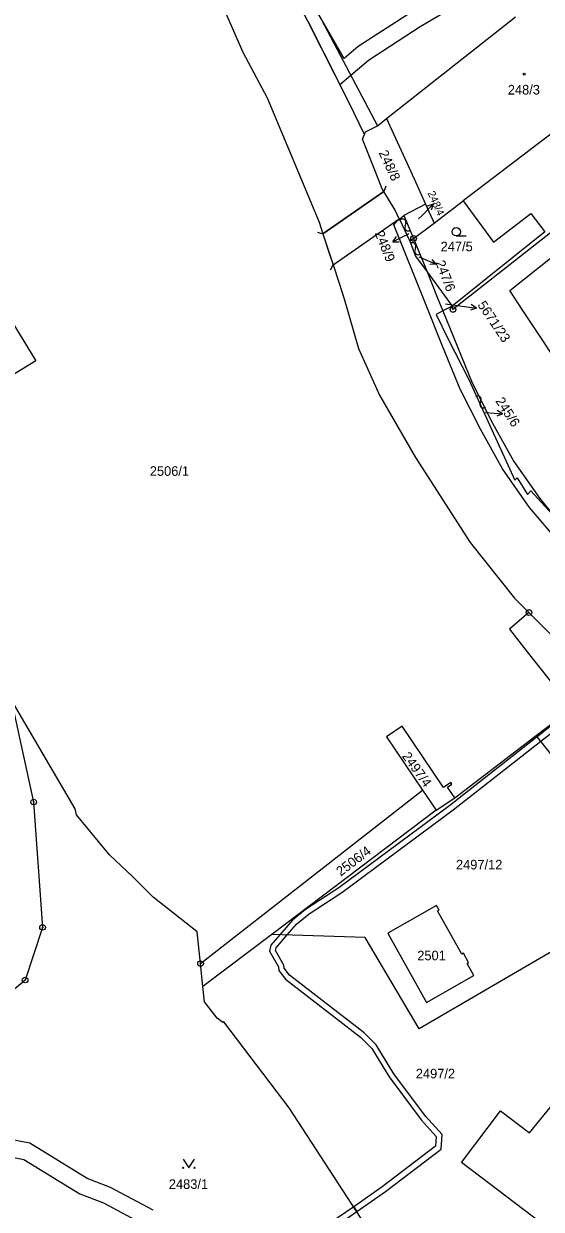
# Model space of a CAD drawing. Extents: x -644096 to -634268, y -1141430 to -1133463.
# Drawn here: x -639306.8 to -639215.1, y -1138594 to -1138384.2 of the extents above; entities that cross this region are included whole.
import ezdxf

# ---------------------------------------------------------------- set-up
doc = ezdxf.new("R2010")
doc.units = 0
for name, color, linetype in [('_CIVIL_CONSTRUCTION', 7, 'Continuous'), ('B_Hranice _3D', 7, 'Continuous'), ('M_Svah_Nasyp', 7, 'Continuous'), ('M_Svah_Zarez', 7, 'Continuous'), ('spodek_zarez', 7, 'Continuous'), ('svrsek_osa_sjezdy', 7, 'Continuous'), ('svrsek_osa_terminal_VRT', 7, 'Continuous'), ('svrsek_osa_VRT', 7, 'Continuous'), ('svrsek_popisy_VRT', 7, 'Continuous'), ('terminal_VRT', 7, 'Continuous')]:
    doc.layers.add(name, color=color, linetype=linetype)

msp = doc.modelspace()

# ---------------------------------------------------------------- linework, layer by layer
at = {"layer": '_CIVIL_CONSTRUCTION'}
for centre, radius in [((-639237.73, -1138422.19), 0.5), ((-639237.73, -1138422.19), 0.0303), ((-639230.76, -1138434.76), 0.5), ((-639230.76, -1138434.76), 0.0303), ((-639217.3, -1138488.42), 0.5), ((-639217.3, -1138488.42), 0.0303), ((-639305.01, -1138521.96), 0.5), ((-639305.01, -1138521.96), 0.0303), ((-639303.43, -1138544.14), 0.5), ((-639303.43, -1138544.14), 0.0303), ((-639275.46, -1138550.56), 0.5), ((-639275.46, -1138550.56), 0.0303), ((-639306.52, -1138553.47), 0.5), ((-639306.52, -1138553.47), 0.0303)]:
    msp.add_circle(centre, radius, dxfattribs=at)
at = {"layer": 'B_Hranice _3D'}
for points in [[(-639256.47, -1138383.75), (-639250.81, -1138394.92), (-639248.86, -1138393.26), (-639245.74, -1138390.62), (-639236.55, -1138384.69), (-639226.72, -1138378.82)], [(-639238.13, -1138382.15), (-639247.52, -1138388.2), (-639250.04, -1138390.33), (-639254.6, -1138382.36)], [(-639211, -1138506.6), (-639215.84, -1138510.4), (-639231.31, -1138522.54), (-639250.97, -1138537.16), (-639256.85, -1138540.95), (-639259.15, -1138542.85), (-639261.41, -1138545.45), (-639263.01, -1138547.29), (-639263.24, -1138548.38), (-639261.68, -1138551.15), (-639261.59, -1138551.79), (-639260.42, -1138553.32), (-639247.13, -1138563.57), (-639245.15, -1138565.57), (-639242.06, -1138570.6), (-639236.38, -1138578.23), (-639233.72, -1138581.16), (-639233.83, -1138582.86), (-639243.29, -1138590.08), (-639248.34, -1138593.61), (-639247.79, -1138594.45), (-639242.69, -1138590.88), (-639232.85, -1138583.38), (-639232.7, -1138580.8), (-639235.6, -1138577.59), (-639241.24, -1138570.04), (-639244.35, -1138564.95), (-639246.47, -1138562.81), (-639259.7, -1138552.6), (-639260.63, -1138551.39), (-639260.72, -1138550.83), (-639262.18, -1138548.22), (-639262.09, -1138547.75), (-639260.12, -1138545.49), (-639258.45, -1138543.57), (-639256.25, -1138541.75), (-639250.41, -1138537.98), (-639230.71, -1138523.34), (-639215.22, -1138511.19), (-639210.38, -1138507.39)], [(-639283.84, -1138594.22), (-639291.41, -1138590.18), (-639295.51, -1138588.61), (-639305.66, -1138582.37), (-639310.71, -1138581.39)], [(-639311.47, -1138584.29), (-639306.76, -1138585.21), (-639296.85, -1138591.31), (-639292.65, -1138592.92), (-639285.38, -1138596.8)]]:
    msp.add_lwpolyline(points, dxfattribs=at)
for points in [[(-639251.99, -1138426.85), (-639240.28, -1138418.69), (-639240.99, -1138417.16), (-639243, -1138413.88), (-639253.8, -1138421.36)], [(-639248.34, -1138593.61), (-639251.08, -1138595.53), (-639259.55, -1138601.75), (-639267.18, -1138609.92), (-639269.24, -1138611.53), (-639277.67, -1138619.25), (-639279.18, -1138620.93), (-639278.43, -1138621.6), (-639276.95, -1138619.95), (-639268.6, -1138612.29), (-639266.5, -1138610.66), (-639258.89, -1138602.51), (-639250.5, -1138596.35), (-639247.79, -1138594.45)]]:
    msp.add_lwpolyline(points, close=True, dxfattribs=at)
at = {"layer": 'M_Svah_Nasyp'}
for p, q in [((-639253.8, -1138421.36), (-639243, -1138413.88)), ((-639242.62, -1138412.95), (-639243, -1138413.88)), ((-639251.99, -1138426.85), (-639240.28, -1138418.69)), ((-639239.3, -1138418.86), (-639240.28, -1138418.69)), ((-639254.76, -1138421.08), (-639253.8, -1138421.36)), ((-639220.69, -1138431.39), (-639212.92, -1138425.18)), ((-639252.43, -1138427.75), (-639251.99, -1138426.85)), ((-639218.36, -1138434.92), (-639220.69, -1138431.39)), ((-639205.3, -1138454.69), (-639218.36, -1138434.92))]:
    msp.add_line(p, q, dxfattribs=at)
at = {"layer": 'M_Svah_Zarez'}
for p, q in [((-639239.12, -1138419.56), (-639239.26, -1138420.04)), ((-639237.39, -1138423.77), (-639237.52, -1138424.25)), ((-639225.81, -1138450.89), (-639225.94, -1138451.37))]:
    msp.add_line(p, q, dxfattribs=at)
msp.add_circle((-639218.17, -1138393.12), 0.175, dxfattribs=at)
for centre, start, end in [((-639239.67, -1138419.33), 337.2914, 129.2189), ((-639238.71, -1138420.27), 157.2914, 309.2189), ((-639237.93, -1138423.54), 337.2914, 129.2189), ((-639236.97, -1138424.48), 157.2914, 309.2189), ((-639226.35, -1138450.66), 337.2914, 129.2189), ((-639225.39, -1138451.6), 157.2914, 309.2189)]:
    msp.add_arc(centre, 0.588, start, end, dxfattribs=at)
at = {"layer": 'spodek_zarez'}
msp.add_circle((-638683.07, -1137056.85), 1378.08, dxfattribs=at)
at = {"layer": 'svrsek_osa_sjezdy'}
msp.add_line((-639230.17, -1138421.75), (-639228.42, -1138421.75), dxfattribs=at)
msp.add_lwpolyline([(-639278.53, -1138585.2), (-639277.53, -1138586.7), (-639276.53, -1138585.2)], dxfattribs=at)
for centre, radius in [((-639230.17, -1138421), 0.75), ((-639278.53, -1138586.7), 0.1), ((-639276.53, -1138586.7), 0.1)]:
    msp.add_circle(centre, radius, dxfattribs=at)
at = {"layer": 'svrsek_osa_terminal_VRT'}
msp.add_arc((-642050.26, -1145189.6), 8802.25, 41.413152, 75.317049, dxfattribs=at)
at = {"layer": 'svrsek_popisy_VRT'}
for p, q in [((-639236.36, -1138418.25), (-639234.24, -1138416.13)), ((-639234.24, -1138416.13), (-639235.3, -1138416.48)), ((-639234.24, -1138416.13), (-639234.59, -1138417.19)), ((-639236.84, -1138418.73), (-639236.36, -1138418.25)), ((-639238.71, -1138421.44), (-639241.41, -1138422.76)), ((-639241.41, -1138422.76), (-639240.73, -1138421.87)), ((-639241.41, -1138422.76), (-639240.29, -1138422.77)), ((-639238.55, -1138421.36), (-639238.71, -1138421.44)), ((-639236.8, -1138425.46), (-639236.5, -1138425.59)), ((-639236.5, -1138425.59), (-639233.74, -1138426.76)), ((-639233.74, -1138426.76), (-639234.85, -1138426.83)), ((-639233.74, -1138426.76), (-639234.46, -1138425.91)), ((-639232.09, -1138433.74), (-639229.56, -1138434.09)), ((-639229.56, -1138434.09), (-639226.59, -1138434.51)), ((-639226.59, -1138434.51), (-639227.65, -1138434.86)), ((-639226.59, -1138434.51), (-639227.51, -1138433.87)), ((-639224.96, -1138453), (-639224.98, -1138453)), ((-639224.96, -1138453), (-639221.97, -1138453.21)), ((-639221.97, -1138453.21), (-639223, -1138453.64)), ((-639221.97, -1138453.21), (-639222.93, -1138452.64))]:
    msp.add_line(p, q, dxfattribs=at)
at = {"layer": 'terminal_VRT'}
for p, q in [((-639254.6, -1138382.36), (-639244.14, -1138402.24)), ((-639242.53, -1138400.97), (-639219.66, -1138382.95)), ((-639202.17, -1138395.15), (-639228.98, -1138415.52)), ((-639244.14, -1138402.24), (-639242.53, -1138400.97)), ((-639235.6, -1138416.15), (-639239.43, -1138418.13)), ((-639235.6, -1138416.15), (-639234.1, -1138419.47)), ((-639240.25, -1138418.75), (-639239.43, -1138418.13)), ((-639240.25, -1138418.75), (-639238.41, -1138422.7)), ((-639239.43, -1138418.13), (-639237.73, -1138422.19)), ((-639214.49, -1138421.04), (-639230.89, -1138434.15)), ((-639237.73, -1138422.19), (-639238.41, -1138422.7)), ((-639237.73, -1138422.19), (-639235.33, -1138428.11)), ((-639235.33, -1138428.11), (-639230.89, -1138434.15)), ((-639230.89, -1138434.15), (-639232.54, -1138435.01)), ((-639216.02, -1138510.18), (-639209.69, -1138505.34)), ((-639230.42, -1138521.2), (-639216.02, -1138510.18)), ((-639275.46, -1138550.56), (-639236.14, -1138519.86)), ((-639236.14, -1138519.86), (-639233.73, -1138523.42)), ((-639233.73, -1138523.42), (-639230.42, -1138521.2)), ((-639233.73, -1138523.42), (-639262.84, -1138545.41)), ((-639262.84, -1138545.41), (-639275.03, -1138554.62)), ((-639275.03, -1138554.62), (-639275.46, -1138550.56))]:
    msp.add_line(p, q, dxfattribs=at)
for points in [[(-639246.44, -1138403.78), (-639249.21, -1138398.08), (-639256.47, -1138383.75), (-639260.25, -1138376.54), (-639268.1, -1138363.42), (-639269.61, -1138360.89), (-639282.33, -1138339.64), (-639295.78, -1138318.02), (-639305.65, -1138301.98), (-639311.43, -1138291.67), (-639313.21, -1138287.99), (-639313.29, -1138288.01), (-639315.23, -1138283.88), (-639318.99, -1138277.03), (-639321.13, -1138273.87), (-639324.46, -1138269.53), (-639328.9, -1138264.17)], [(-639281.75, -1138369.79), (-639279.49, -1138373.6), (-639277, -1138371.99), (-639272.48, -1138378.97), (-639271.94, -1138380.18), (-639267.96, -1138389.19), (-639263.65, -1138397.29), (-639255.36, -1138417.17), (-639254.46, -1138419.33), (-639253.8, -1138421.36), (-639252.67, -1138424.8), (-639251.99, -1138426.85), (-639250.93, -1138430.08), (-639250.01, -1138432.9), (-639247.5, -1138441.69), (-639243.76, -1138449.94), (-639237.42, -1138460.97), (-639227.73, -1138476.04), (-639219.89, -1138485.89), (-639217.3, -1138488.42)], [(-639242.53, -1138400.97), (-639241.93, -1138402.28), (-639237.64, -1138411.65), (-639235.6, -1138416.15)], [(-639187.82, -1138400.19), (-639187.8, -1138400.22), (-639193.96, -1138405.39), (-639193.74, -1138405.67), (-639230.76, -1138434.76), (-639230.89, -1138434.15)], [(-639240.25, -1138418.75), (-639240.28, -1138418.69), (-639240.99, -1138417.16), (-639243, -1138413.88), (-639243.29, -1138413.41), (-639244.73, -1138409.81), (-639246.8, -1138404.61), (-639246.44, -1138403.78)], [(-639246.44, -1138403.78), (-639246.25, -1138403.34), (-639244.14, -1138402.24)], [(-639234.1, -1138419.47), (-639233.26, -1138418.82), (-639228.98, -1138415.52)], [(-639228.98, -1138415.52), (-639223.57, -1138422.83), (-639216.97, -1138417.76), (-639214.49, -1138421.04)], [(-639212.06, -1138475.83), (-639217.23, -1138469.81), (-639221.96, -1138463), (-639225.86, -1138455.97), (-639229.47, -1138448.88), (-639232.61, -1138441.28), (-639235.62, -1138433.69), (-639241.22, -1138419.8), (-639240.59, -1138419.01), (-639240.25, -1138418.75)], [(-639237.73, -1138422.19), (-639234.29, -1138419.62), (-639234.1, -1138419.47)], [(-639335.68, -1138431.86), (-639326.19, -1138426.05), (-639318.43, -1138421.3), (-639304.61, -1138443.88), (-639321.86, -1138454.44)], [(-639238.41, -1138422.7), (-639237.37, -1138425.34), (-639235.33, -1138428.11)], [(-639235.33, -1138428.11), (-639233.41, -1138432.86), (-639232.54, -1138435.01)], [(-639232.54, -1138435.01), (-639233.71, -1138435.63), (-639231.68, -1138439.89), (-639227.93, -1138447.14), (-639219.82, -1138464.99), (-639219.4, -1138464.59), (-639217.58, -1138467.54), (-639217, -1138466.87), (-639212.6, -1138471.63)], [(-639232.54, -1138435.01), (-639227.36, -1138447.72), (-639223.76, -1138454.91), (-639220, -1138461.7), (-639215.4, -1138468.21), (-639212.6, -1138471.63)], [(-639217.3, -1138488.42), (-639220.76, -1138491.37), (-639217.84, -1138495.08), (-639209.69, -1138505.34)], [(-639217.3, -1138488.42), (-639204.36, -1138501.32), (-639202.09, -1138503.29)], [(-639308.97, -1138503.81), (-639305.01, -1138521.96), (-639303.43, -1138544.14), (-639306.52, -1138553.47), (-639311.56, -1138557.73), (-639320.35, -1138561.26), (-639326.94, -1138561.65), (-639352.82, -1138560.82), (-639365.43, -1138559.98), (-639369.8, -1138559), (-639369.92, -1138560.14), (-639374.92, -1138559.25), (-639389.29, -1138557.94)], [(-639275.46, -1138550.56), (-639276.06, -1138544.93), (-639283.87, -1138538.78), (-639287.47, -1138535.19), (-639291.55, -1138531.33), (-639297.44, -1138524.2), (-639297.67, -1138523.18), (-639308.97, -1138503.81)], [(-639209.15, -1138506.01), (-639201.7, -1138515.34), (-639207.93, -1138520.31), (-639216.02, -1138510.18)], [(-639230.42, -1138521.2), (-639231.74, -1138519.34), (-639230.94, -1138518.78), (-639231.13, -1138518.51), (-639232.42, -1138519.38), (-639239.77, -1138508.54), (-639242.53, -1138510.41), (-639236.14, -1138519.86)], [(-639233.47, -1138541.21), (-639233.21, -1138541.07), (-639233.65, -1138540.29), (-639242.32, -1138545.15), (-639241.89, -1138545.92), (-639235.43, -1138557.44), (-639227.04, -1138552.68), (-639228.25, -1138550.53), (-639227.99, -1138550.38), (-639228.92, -1138548.72), (-639229.18, -1138548.86), (-639233.47, -1138541.21)], [(-639145.28, -1138608.85), (-639179.89, -1138578.86), (-639210.41, -1138546.76), (-639236.74, -1138562.11), (-639246.33, -1138545.91), (-639262.84, -1138545.41)], [(-639222.29, -1138596.28), (-639237.65, -1138595.72), (-639245.46, -1138598.03), (-639259.74, -1138576.09), (-639271.32, -1138560.88), (-639271.48, -1138561), (-639272.51, -1138560.24), (-639274.76, -1138557.34), (-639275.03, -1138554.62)], [(-639215.01, -1138596.54), (-639229.25, -1138585.76), (-639222.36, -1138576.62), (-639217.23, -1138580.53), (-639212.76, -1138575.11), (-639164.66, -1138611.65)]]:
    msp.add_lwpolyline(points, dxfattribs=at)

# ---------------------------------------------------------------- texts
at = {"layer": 'svrsek_osa_VRT'}
for s, p in [('248/3', (-639221.05, -1138396.71)), ('247/5', (-639232.95, -1138424.46)), ('2506/1', (-639284.44, -1138464.21)), ('2497/12', (-639230.23, -1138533.89)), ('2501', (-639237.08, -1138549.97)), ('2497/2', (-639237.34, -1138570.88)), ('2483/1', (-639281.07, -1138590.44))]:
    msp.add_text(s, height=1.7, dxfattribs=at).set_placement(p)
for s, height, rotation, p in [('248/8', 1.7, 295, (-639243.95, -1138407.03)), ('248/4', 1.36, 294, (-639235.28, -1138414.15)), ('248/9', 1.7, 292, (-639244.64, -1138421.24)), ('247/6', 1.7, 291, (-639233.88, -1138426.44)), ('5671/23', 1.7, 304, (-639226.49, -1138433.96)), ('245/6', 1.7, 303, (-639223.31, -1138450.97)), ('2497/4', 1.7, 306, (-639239.86, -1138513.86)), ('2506/4', 1.7, 37, (-639250.64, -1138535.16))]:
    msp.add_text(s, height=height, rotation=rotation, dxfattribs=at).set_placement(p)

doc.saveas('drawing.dxf')
